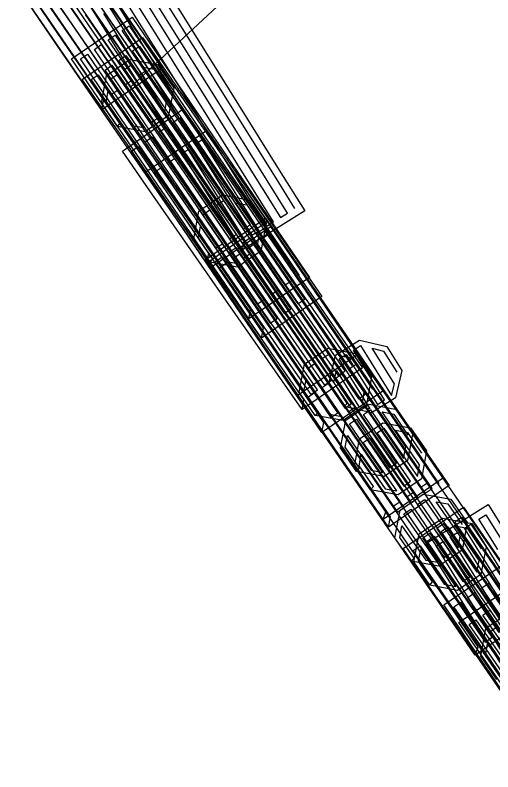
# Model space of a CAD drawing. Extents: x -266179 to -264727, y -1243225 to -1241702.
# Drawn here: x -264944.6 to -264940.05, y -1242642.08 to -1242634.87 of the extents above; entities that cross this region are included whole.
import ezdxf

# ---------------------------------------------------------------- set-up
doc = ezdxf.new("R2010")
doc.units = 0
for name, color, linetype in [('Vrstva 1', 7, 'Continuous'), ('Vrstva 19', 7, 'Continuous'), ('Vrstva 2', 7, 'Continuous'), ('Vrstva 21', 7, 'Continuous')]:
    doc.layers.add(name, color=color, linetype=linetype)

msp = doc.modelspace()

# ---------------------------------------------------------------- linework, layer by layer
at = {"layer": 'Vrstva 1'}
for p, q in [((-264943.5, -1242635.55), (-264944.12, -1242634.64)), ((-264939.76, -1242641), (-264943.5, -1242635.55))]:
    msp.add_line(p, q, dxfattribs=at)
at = {"layer": 'Vrstva 19'}
for p, q in [((-264943.5, -1242635.55), (-264944.12, -1242634.64)), ((-264939.76, -1242641), (-264943.5, -1242635.55))]:
    msp.add_line(p, q, dxfattribs=at)
for points in [[(-264944.177, -1242633.946), (-264943.46, -1242634.994), (-264943.2, -1242635.373), (-264943.778, -1242635.769), (-264943.759, -1242635.671), (-264944.477, -1242634.623)], [(-264944.207, -1242634.027), (-264943.489, -1242635.075), (-264943.297, -1242635.355)], [(-264944.339, -1242634.117), (-264943.621, -1242635.165), (-264943.429, -1242635.446), (-264943.363, -1242635.4), (-264944.081, -1242634.352)], [(-264944.471, -1242634.207), (-264943.753, -1242635.255), (-264943.561, -1242635.536), (-264943.495, -1242635.491), (-264944.213, -1242634.443)], [(-264943.431, -1242634.188), (-264942.758, -1242635.266), (-264942.086, -1242636.343), (-264941.842, -1242636.733), (-264942.436, -1242637.104), (-264942.414, -1242637.007), (-264943.086, -1242635.93), (-264943.759, -1242634.853)], [(-264944.603, -1242634.298), (-264943.885, -1242635.346), (-264943.693, -1242635.626), (-264943.627, -1242635.581), (-264944.345, -1242634.533)], [(-264943.464, -1242634.268), (-264942.791, -1242635.345), (-264942.119, -1242636.422), (-264941.939, -1242636.711)], [(-264943.897, -1242634.363), (-264943.178, -1242635.409), (-264942.458, -1242636.456), (-264942.198, -1242636.835), (-264942.775, -1242637.232), (-264942.757, -1242637.134), (-264943.476, -1242636.088), (-264944.195, -1242635.041), (-264944.388, -1242634.761)], [(-264943.6, -1242634.353), (-264942.927, -1242635.43), (-264942.254, -1242636.507), (-264942.074, -1242636.796), (-264942.006, -1242636.753), (-264942.679, -1242635.676), (-264943.352, -1242634.599)], [(-264943.927, -1242634.444), (-264943.207, -1242635.49), (-264942.488, -1242636.537), (-264942.295, -1242636.817)], [(-264943.735, -1242634.437), (-264943.063, -1242635.515), (-264942.39, -1242636.592), (-264942.21, -1242636.88), (-264942.142, -1242636.838), (-264942.815, -1242635.761), (-264943.487, -1242634.683)], [(-264943.871, -1242634.522), (-264943.198, -1242635.599), (-264942.526, -1242636.677), (-264942.346, -1242636.965), (-264942.278, -1242636.923), (-264942.95, -1242635.845), (-264943.623, -1242634.768)], [(-264944.058, -1242634.534), (-264943.339, -1242635.581), (-264942.62, -1242636.628), (-264942.427, -1242636.908), (-264942.361, -1242636.862), (-264943.081, -1242635.816), (-264943.8, -1242634.769)], [(-264942.436, -1242637.104), (-264943.108, -1242636.027), (-264943.781, -1242634.949), (-264944.025, -1242634.559)], [(-264944.19, -1242634.625), (-264943.471, -1242635.672), (-264942.751, -1242636.718), (-264942.559, -1242636.998), (-264942.493, -1242636.953), (-264943.212, -1242635.906), (-264943.932, -1242634.86)], [(-264943.778, -1242635.769), (-264944.495, -1242634.721)], [(-264944.322, -1242634.716), (-264943.603, -1242635.762), (-264942.883, -1242636.809), (-264942.691, -1242637.089), (-264942.625, -1242637.044), (-264943.344, -1242635.997), (-264944.064, -1242634.951), (-264944.256, -1242634.67)], [(-264942.775, -1242637.232), (-264943.494, -1242636.185), (-264944.214, -1242635.138), (-264944.474, -1242634.759)], [(-264942.377, -1242637.761), (-264943.092, -1242636.711), (-264943.807, -1242635.662), (-264944.066, -1242635.282), (-264943.488, -1242634.887), (-264942.772, -1242635.937), (-264942.057, -1242636.986), (-264941.798, -1242637.367), (-264942.377, -1242637.761), (-264942.358, -1242637.663), (-264943.073, -1242636.614), (-264943.789, -1242635.565), (-264943.98, -1242635.284), (-264943.914, -1242635.239), (-264943.199, -1242636.288), (-264942.484, -1242637.337), (-264942.292, -1242637.618), (-264942.226, -1242637.573), (-264942.941, -1242636.524), (-264943.656, -1242635.474), (-264943.848, -1242635.193), (-264943.782, -1242635.148), (-264943.067, -1242636.198), (-264942.351, -1242637.247), (-264942.16, -1242637.528), (-264942.094, -1242637.483), (-264942.809, -1242636.434), (-264943.524, -1242635.384), (-264943.716, -1242635.103), (-264943.65, -1242635.058), (-264942.934, -1242636.108), (-264942.219, -1242637.157), (-264942.028, -1242637.438), (-264941.962, -1242637.393), (-264942.677, -1242636.344), (-264943.392, -1242635.294), (-264943.583, -1242635.013), (-264943.517, -1242634.968), (-264942.802, -1242636.018), (-264942.087, -1242637.067), (-264941.895, -1242637.348)], [(-264942.255, -1242637.945), (-264942.978, -1242636.902), (-264943.702, -1242635.858), (-264943.964, -1242635.48), (-264943.389, -1242635.081), (-264942.665, -1242636.125), (-264941.942, -1242637.169), (-264941.679, -1242637.547), (-264942.255, -1242637.945), (-264942.237, -1242637.848), (-264942.961, -1242636.804), (-264943.684, -1242635.761), (-264943.878, -1242635.481), (-264943.812, -1242635.436), (-264943.089, -1242636.479), (-264942.365, -1242637.523), (-264942.171, -1242637.802), (-264942.106, -1242637.757), (-264942.829, -1242636.713), (-264943.553, -1242635.669), (-264943.746, -1242635.39), (-264943.681, -1242635.344), (-264942.957, -1242636.388), (-264942.234, -1242637.432), (-264942.04, -1242637.711), (-264941.974, -1242637.666), (-264942.698, -1242636.622), (-264943.421, -1242635.578), (-264943.615, -1242635.299), (-264943.549, -1242635.253), (-264942.826, -1242636.297), (-264942.102, -1242637.341), (-264941.908, -1242637.62), (-264941.843, -1242637.575), (-264942.566, -1242636.531), (-264943.29, -1242635.487), (-264943.483, -1242635.208), (-264943.418, -1242635.162), (-264942.694, -1242636.206), (-264941.971, -1242637.25), (-264941.777, -1242637.529)], [(-264943.628, -1242635.929), (-264943.781, -1242635.706), (-264943.732, -1242635.442), (-264943.509, -1242635.289), (-264943.245, -1242635.338), (-264943.092, -1242635.561), (-264943.141, -1242635.825), (-264943.364, -1242635.978), (-264943.628, -1242635.929), (-264943.601, -1242635.898), (-264943.737, -1242635.7), (-264943.716, -1242635.589), (-264943.49, -1242635.919), (-264943.378, -1242635.939), (-264943.695, -1242635.478), (-264943.629, -1242635.432), (-264943.312, -1242635.894), (-264943.246, -1242635.849), (-264943.563, -1242635.387), (-264943.497, -1242635.342), (-264943.181, -1242635.804), (-264943.16, -1242635.692), (-264943.386, -1242635.363), (-264943.275, -1242635.383), (-264943.139, -1242635.581)], [(-264941.869, -1242638.627), (-264942.594, -1242637.584), (-264943.318, -1242636.541), (-264943.581, -1242636.164), (-264943.006, -1242635.764), (-264942.281, -1242636.807), (-264941.556, -1242637.85), (-264941.294, -1242638.228), (-264941.869, -1242638.627), (-264941.851, -1242638.53), (-264942.576, -1242637.487), (-264943.301, -1242636.444), (-264943.495, -1242636.165), (-264943.429, -1242636.119), (-264942.704, -1242637.162), (-264941.98, -1242638.205), (-264941.786, -1242638.484), (-264941.72, -1242638.439), (-264942.445, -1242637.396), (-264943.169, -1242636.353), (-264943.363, -1242636.074), (-264943.297, -1242636.028), (-264942.573, -1242637.071), (-264941.848, -1242638.114), (-264941.654, -1242638.393), (-264941.589, -1242638.347), (-264942.313, -1242637.304), (-264943.038, -1242636.261), (-264943.232, -1242635.982), (-264943.166, -1242635.937), (-264942.441, -1242636.98), (-264941.717, -1242638.023), (-264941.523, -1242638.302), (-264941.457, -1242638.256), (-264942.182, -1242637.213), (-264942.906, -1242636.17), (-264943.1, -1242635.891), (-264943.035, -1242635.845), (-264942.31, -1242636.888), (-264941.585, -1242637.931), (-264941.391, -1242638.21)], [(-264941.679, -1242638.845), (-264942.394, -1242637.796), (-264943.109, -1242636.746), (-264943.368, -1242636.366), (-264942.79, -1242635.972), (-264942.074, -1242637.022), (-264941.359, -1242638.071), (-264941.1, -1242638.451), (-264941.679, -1242638.845), (-264941.66, -1242638.748), (-264942.375, -1242637.699), (-264943.091, -1242636.649), (-264943.282, -1242636.368), (-264943.216, -1242636.323), (-264942.501, -1242637.373), (-264941.786, -1242638.422), (-264941.594, -1242638.703), (-264941.528, -1242638.658), (-264942.243, -1242637.609), (-264942.958, -1242636.559), (-264943.15, -1242636.278), (-264943.084, -1242636.233), (-264942.369, -1242637.283), (-264941.653, -1242638.332), (-264941.462, -1242638.613), (-264941.396, -1242638.568), (-264942.111, -1242637.518), (-264942.826, -1242636.469), (-264943.018, -1242636.188), (-264942.952, -1242636.143), (-264942.236, -1242637.192), (-264941.521, -1242638.242), (-264941.33, -1242638.523), (-264941.264, -1242638.478), (-264941.979, -1242637.428), (-264942.694, -1242636.379), (-264942.885, -1242636.098), (-264942.819, -1242636.053), (-264942.104, -1242637.102), (-264941.389, -1242638.152), (-264941.197, -1242638.433)], [(-264942.748, -1242637.221), (-264942.9, -1242636.998), (-264942.851, -1242636.734), (-264942.628, -1242636.581), (-264942.364, -1242636.631), (-264942.211, -1242636.854), (-264942.261, -1242637.118), (-264942.483, -1242637.27), (-264942.748, -1242637.221), (-264942.72, -1242637.19), (-264942.856, -1242636.992), (-264942.835, -1242636.881), (-264942.609, -1242637.211), (-264942.498, -1242637.232), (-264942.814, -1242636.769), (-264942.748, -1242636.724), (-264942.432, -1242637.186), (-264942.366, -1242637.141), (-264942.682, -1242636.679), (-264942.616, -1242636.634), (-264942.3, -1242637.096), (-264942.279, -1242636.985), (-264942.505, -1242636.655), (-264942.394, -1242636.676), (-264942.258, -1242636.874)], [(-264941.096, -1242639.673), (-264941.815, -1242638.626), (-264942.533, -1242637.579), (-264942.793, -1242637.199), (-264942.216, -1242636.803), (-264941.498, -1242637.851), (-264940.779, -1242638.898), (-264940.519, -1242639.277), (-264941.096, -1242639.673), (-264941.067, -1242639.592), (-264941.785, -1242638.545), (-264942.504, -1242637.498), (-264942.696, -1242637.217), (-264942.63, -1242637.172), (-264941.912, -1242638.219), (-264941.193, -1242639.267), (-264941.001, -1242639.547), (-264940.935, -1242639.502), (-264941.653, -1242638.455), (-264942.372, -1242637.407), (-264942.564, -1242637.127), (-264942.498, -1242637.082), (-264941.78, -1242638.129), (-264941.061, -1242639.176), (-264940.869, -1242639.457), (-264940.803, -1242639.411), (-264941.521, -1242638.364), (-264942.24, -1242637.317), (-264942.432, -1242637.036), (-264942.366, -1242636.991), (-264941.648, -1242638.038), (-264940.929, -1242639.086), (-264940.737, -1242639.366), (-264940.671, -1242639.321), (-264941.389, -1242638.274), (-264942.108, -1242637.226), (-264942.3, -1242636.946), (-264942.234, -1242636.901), (-264941.516, -1242637.948), (-264940.797, -1242638.995), (-264940.605, -1242639.276)], [(-264941.044, -1242639.747), (-264941.762, -1242638.699), (-264942.481, -1242637.652), (-264942.741, -1242637.273), (-264942.164, -1242636.877), (-264941.445, -1242637.924), (-264940.727, -1242638.971), (-264940.467, -1242639.351), (-264941.044, -1242639.747), (-264941.026, -1242639.649), (-264941.744, -1242638.602), (-264942.463, -1242637.555), (-264942.655, -1242637.274), (-264942.589, -1242637.229), (-264941.871, -1242638.276), (-264941.152, -1242639.324), (-264940.96, -1242639.604), (-264940.894, -1242639.559), (-264941.612, -1242638.512), (-264942.331, -1242637.464), (-264942.523, -1242637.184), (-264942.457, -1242637.139), (-264941.739, -1242638.186), (-264941.02, -1242639.233), (-264940.828, -1242639.514), (-264940.762, -1242639.468), (-264941.48, -1242638.421), (-264942.199, -1242637.374), (-264942.391, -1242637.093), (-264942.325, -1242637.048), (-264941.607, -1242638.095), (-264940.888, -1242639.143), (-264940.696, -1242639.423), (-264940.63, -1242639.378), (-264941.348, -1242638.331), (-264942.067, -1242637.283), (-264942.259, -1242637.003), (-264942.193, -1242636.958), (-264941.475, -1242638.005), (-264940.756, -1242639.052), (-264940.564, -1242639.333)], [(-264941.468, -1242638.598), (-264941.611, -1242638.369), (-264941.55, -1242638.107), (-264941.321, -1242637.964), (-264941.059, -1242638.024), (-264940.916, -1242638.253), (-264940.977, -1242638.515), (-264941.206, -1242638.658), (-264941.468, -1242638.598), (-264941.439, -1242638.568), (-264941.566, -1242638.365), (-264941.541, -1242638.254), (-264941.329, -1242638.594), (-264941.218, -1242638.619), (-264941.515, -1242638.144), (-264941.447, -1242638.102), (-264941.151, -1242638.577), (-264941.083, -1242638.534), (-264941.379, -1242638.059), (-264941.312, -1242638.017), (-264941.015, -1242638.492), (-264940.989, -1242638.382), (-264941.201, -1242638.042), (-264941.091, -1242638.068), (-264940.964, -1242638.271)], [(-264941.742, -1242638.682), (-264941.895, -1242638.459), (-264941.846, -1242638.195), (-264941.623, -1242638.042), (-264941.359, -1242638.091), (-264941.206, -1242638.313), (-264941.255, -1242638.578), (-264941.477, -1242638.731), (-264941.742, -1242638.682), (-264941.714, -1242638.651), (-264941.85, -1242638.453), (-264941.83, -1242638.342), (-264941.603, -1242638.671), (-264941.492, -1242638.692), (-264941.809, -1242638.23), (-264941.743, -1242638.185), (-264941.426, -1242638.647), (-264941.36, -1242638.601), (-264941.677, -1242638.14), (-264941.611, -1242638.094), (-264941.294, -1242638.556), (-264941.274, -1242638.445), (-264941.5, -1242638.115), (-264941.389, -1242638.136), (-264941.253, -1242638.333)], [(-264940.219, -1242640.968), (-264940.937, -1242639.92), (-264941.654, -1242638.872), (-264941.914, -1242638.492), (-264941.336, -1242638.097), (-264940.619, -1242639.145), (-264939.902, -1242640.193)], [(-264939.794, -1242640.616), (-264940.511, -1242639.568), (-264941.228, -1242638.52), (-264941.42, -1242638.239), (-264941.354, -1242638.194), (-264940.637, -1242639.242), (-264939.92, -1242640.29)], [(-264939.926, -1242640.706), (-264940.643, -1242639.658), (-264941.36, -1242638.61), (-264941.552, -1242638.329), (-264941.486, -1242638.284), (-264940.769, -1242639.332), (-264940.052, -1242640.38), (-264939.86, -1242640.661)], [(-264939.642, -1242640.572), (-264940.219, -1242640.968), (-264940.19, -1242640.887), (-264940.907, -1242639.839), (-264941.624, -1242638.791), (-264941.817, -1242638.51), (-264941.75, -1242638.465), (-264941.033, -1242639.513), (-264940.316, -1242640.561), (-264940.124, -1242640.842), (-264940.058, -1242640.796), (-264940.775, -1242639.748), (-264941.492, -1242638.7), (-264941.684, -1242638.42), (-264941.618, -1242638.375), (-264940.901, -1242639.423), (-264940.184, -1242640.471), (-264939.992, -1242640.751)], [(-264941.349, -1242639.215), (-264941.501, -1242638.992), (-264941.451, -1242638.728), (-264941.228, -1242638.576), (-264940.964, -1242638.626), (-264940.812, -1242638.849), (-264940.862, -1242639.113), (-264941.085, -1242639.265), (-264941.349, -1242639.215), (-264941.322, -1242639.184), (-264941.457, -1242638.986), (-264941.436, -1242638.874), (-264941.211, -1242639.205), (-264941.1, -1242639.226), (-264941.415, -1242638.763), (-264941.349, -1242638.718), (-264941.034, -1242639.181), (-264940.967, -1242639.136), (-264941.283, -1242638.673), (-264941.217, -1242638.628), (-264940.901, -1242639.091), (-264940.88, -1242638.98), (-264941.106, -1242638.649), (-264940.994, -1242638.67), (-264940.859, -1242638.869)], [(-264941.216, -1242639.391), (-264941.37, -1242639.169), (-264941.322, -1242638.905), (-264941.1, -1242638.751), (-264940.836, -1242638.799), (-264940.682, -1242639.021), (-264940.73, -1242639.285), (-264940.951, -1242639.439), (-264941.216, -1242639.391), (-264941.189, -1242639.36), (-264941.325, -1242639.163), (-264941.305, -1242639.052), (-264941.077, -1242639.38), (-264940.966, -1242639.401), (-264941.285, -1242638.94), (-264941.219, -1242638.895), (-264940.9, -1242639.355), (-264940.835, -1242639.309), (-264941.154, -1242638.849), (-264941.088, -1242638.804), (-264940.769, -1242639.264), (-264940.749, -1242639.152), (-264940.977, -1242638.824), (-264940.865, -1242638.844), (-264940.729, -1242639.041)], [(-264940.829, -1242640.072), (-264940.983, -1242639.85), (-264940.935, -1242639.586), (-264940.713, -1242639.432), (-264940.449, -1242639.48), (-264940.295, -1242639.701), (-264940.342, -1242639.966), (-264940.564, -1242640.12), (-264940.829, -1242640.072), (-264940.801, -1242640.041), (-264940.938, -1242639.844), (-264940.918, -1242639.733), (-264940.69, -1242640.061), (-264940.579, -1242640.081), (-264940.898, -1242639.621), (-264940.833, -1242639.576), (-264940.513, -1242640.036), (-264940.447, -1242639.99), (-264940.767, -1242639.53), (-264940.701, -1242639.484), (-264940.382, -1242639.944), (-264940.362, -1242639.833), (-264940.59, -1242639.504), (-264940.479, -1242639.524), (-264940.342, -1242639.722)], [(-264939.925, -1242641.377), (-264940.645, -1242640.33), (-264940.905, -1242639.951), (-264940.329, -1242639.555), (-264939.609, -1242640.601)], [(-264939.772, -1242641.37), (-264940.444, -1242640.293), (-264940.688, -1242639.903), (-264940.094, -1242639.532), (-264939.422, -1242640.609)], [(-264940.004, -1242639.959), (-264940.184, -1242639.671), (-264940.116, -1242639.629), (-264939.444, -1242640.706)], [(-264940.651, -1242640.299), (-264940.803, -1242640.076), (-264940.753, -1242639.812), (-264940.53, -1242639.66), (-264940.266, -1242639.71), (-264940.114, -1242639.933), (-264940.164, -1242640.197), (-264940.387, -1242640.349), (-264940.651, -1242640.299), (-264940.624, -1242640.269), (-264940.759, -1242640.07), (-264940.738, -1242639.959), (-264940.513, -1242640.29), (-264940.402, -1242640.311), (-264940.717, -1242639.848), (-264940.651, -1242639.803), (-264940.336, -1242640.266), (-264940.269, -1242640.221), (-264940.585, -1242639.758), (-264940.519, -1242639.713), (-264940.203, -1242640.176), (-264940.182, -1242640.064), (-264940.408, -1242639.734), (-264940.296, -1242639.755), (-264940.161, -1242639.953)], [(-264939.5, -1242641.024), (-264940.22, -1242639.977), (-264940.412, -1242639.697), (-264940.347, -1242639.652), (-264939.627, -1242640.699)], [(-264939.467, -1242641.121), (-264940.14, -1242640.044), (-264940.32, -1242639.756), (-264940.252, -1242639.713), (-264939.58, -1242640.791)], [(-264939.632, -1242641.115), (-264940.352, -1242640.068), (-264940.544, -1242639.788), (-264940.478, -1242639.743), (-264939.759, -1242640.789)], [(-264939.764, -1242641.205), (-264940.484, -1242640.159), (-264940.676, -1242639.879), (-264940.61, -1242639.833), (-264939.891, -1242640.88)], [(-264939.603, -1242641.206), (-264940.276, -1242640.129), (-264940.456, -1242639.84), (-264940.388, -1242639.798), (-264939.715, -1242640.875)], [(-264939.896, -1242641.296), (-264940.615, -1242640.249), (-264940.808, -1242639.969), (-264940.742, -1242639.924), (-264940.023, -1242640.97)], [(-264939.739, -1242641.291), (-264940.411, -1242640.214), (-264940.591, -1242639.925), (-264940.524, -1242639.883), (-264939.851, -1242640.96)], [(-264939.544, -1242641.917), (-264940.259, -1242640.868), (-264940.518, -1242640.488), (-264939.94, -1242640.093)], [(-264939.389, -1242642.079), (-264940.112, -1242641.036), (-264940.375, -1242640.657), (-264939.799, -1242640.259)], [(-264939.965, -1242640.607), (-264940.156, -1242640.326), (-264940.09, -1242640.281), (-264939.375, -1242641.33)], [(-264939.382, -1242641.746), (-264940.097, -1242640.697), (-264940.289, -1242640.416), (-264940.223, -1242640.371), (-264939.507, -1242641.42)], [(-264939.514, -1242641.837), (-264940.229, -1242640.787), (-264940.421, -1242640.506), (-264940.355, -1242640.461), (-264939.64, -1242641.511)], [(-264940.013, -1242641.198), (-264940.165, -1242640.975), (-264940.116, -1242640.711), (-264939.893, -1242640.558)], [(-264939.952, -1242640.863), (-264940.146, -1242640.584), (-264940.08, -1242640.538), (-264939.356, -1242641.582)], [(-264939.36, -1242641.998), (-264940.083, -1242640.955), (-264940.277, -1242640.675), (-264940.211, -1242640.63), (-264939.488, -1242641.673)], [(-264939.763, -1242641.208), (-264940.079, -1242640.746), (-264940.014, -1242640.701)], [(-264939.985, -1242641.167), (-264940.121, -1242640.969), (-264940.1, -1242640.858), (-264939.874, -1242641.187)]]:
    msp.add_lwpolyline(points, dxfattribs=at)
at = {"layer": 'Vrstva 2'}
msp.add_line((-264928.49, -1242621.56), (-264943.5, -1242635.55), dxfattribs=at)
at = {"layer": 'Vrstva 21'}
for p, q in [((-264943.5, -1242635.55), (-264944.12, -1242634.64)), ((-264939.76, -1242641), (-264943.5, -1242635.55))]:
    msp.add_line(p, q, dxfattribs=at)

doc.saveas('drawing.dxf')
